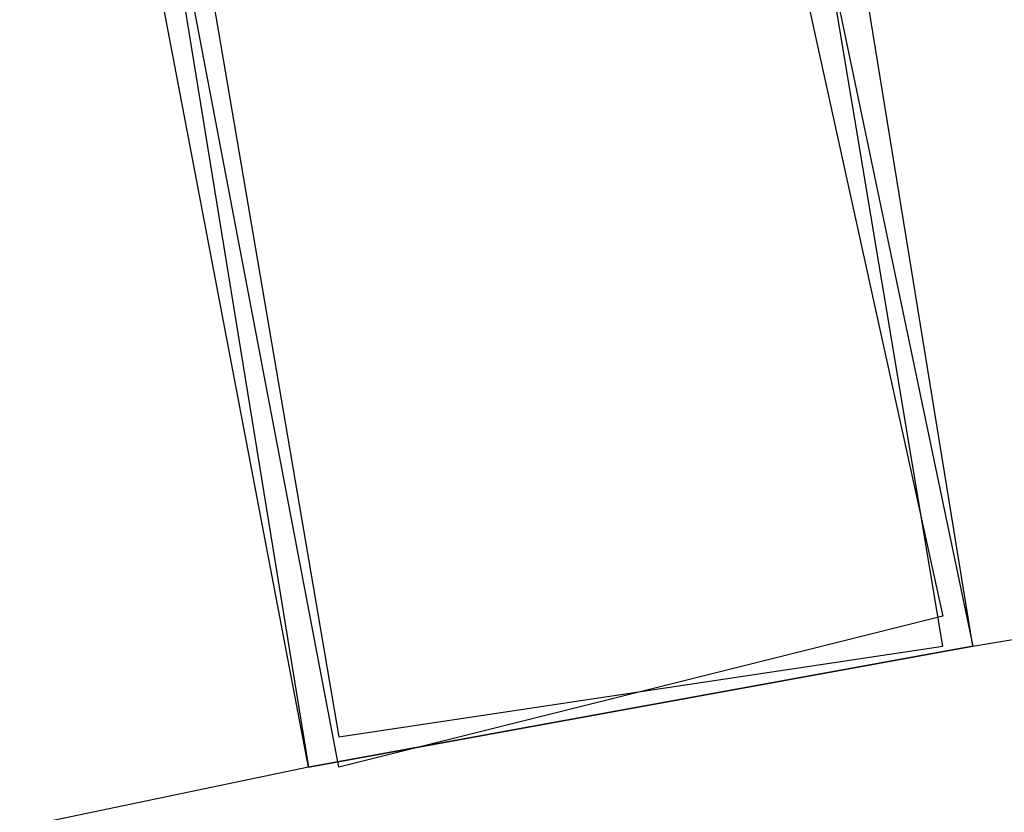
# Model space of a CAD drawing. Header units: feet. Extents: x -79 to 198, y -22 to 181.
# Tile 648 of 656: x 67.499 to 67.934, y 151.598 to 151.948. Entities that reach past the tile are written whole.
import ezdxf

# ---------------------------------------------------------------- set-up
doc = ezdxf.new("R2010")
doc.units = ezdxf.units.FT
doc.layers.add('A-LINEA', color=7, linetype='CONTINUOUS')

msp = doc.modelspace()

# ---------------------------------------------------------------- linework, layer by layer
at = {"layer": 'A-LINEA'}
for p, q in [((67.92, 151.6711), (71.5733, 152.2844)), ((67.92, 151.6711), (71.5733, 152.2844)), ((67.6267, 151.6178), (64, 150.8578)), ((67.6267, 151.6178), (64, 150.8578))]:
    msp.add_line(p, q, dxfattribs=at)
for points in [[(67.92, 151.6711), (67.6267, 151.6178), (67.52, 152.1778), (67.8, 152.2444), (67.92, 151.6711)], [(67.92, 151.6711), (67.6267, 151.6178), (67.52, 152.1778), (67.8, 152.2444), (67.92, 151.6711)], [(67.6267, 151.6178), (67.92, 151.6711), (67.8267, 152.2444), (67.5333, 152.1911), (67.6267, 151.6178)], [(67.6267, 151.6178), (67.92, 151.6711), (67.8267, 152.2444), (67.5333, 152.1911), (67.6267, 151.6178)], [(67.9067, 151.6844), (67.64, 151.6178), (67.5333, 152.1778), (67.7867, 152.2311), (67.9067, 151.6844)], [(67.9067, 151.6844), (67.64, 151.6178), (67.5333, 152.1778), (67.7867, 152.2311), (67.9067, 151.6844)], [(67.64, 151.6311), (67.9067, 151.6711), (67.8133, 152.2311), (67.5467, 152.1778), (67.64, 151.6311)], [(67.64, 151.6311), (67.9067, 151.6711), (67.8133, 152.2311), (67.5467, 152.1778), (67.64, 151.6311)]]:
    msp.add_lwpolyline(points, dxfattribs=at)

doc.saveas('drawing.dxf')
